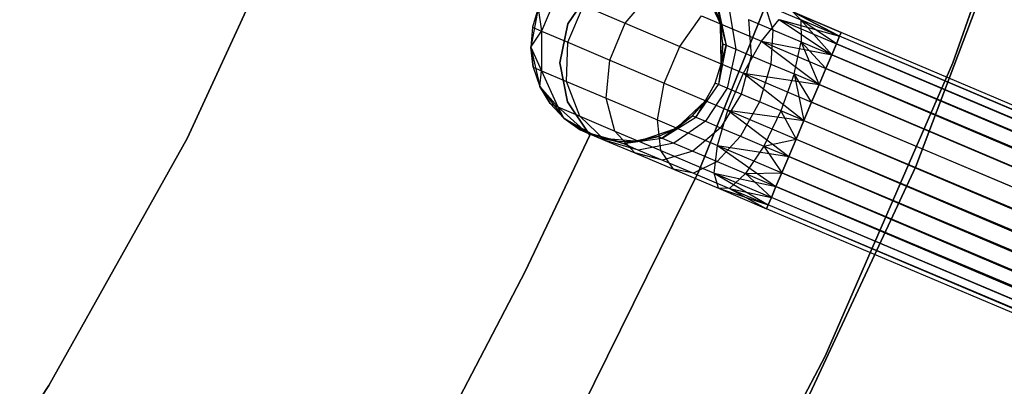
# Model space of a CAD drawing. Extents: x -189 to 189, y -189 to 189.
# Tile 394 of 591: x 31.69 to 41.93, y -19.61 to -15.8. Entities that reach past the tile are written whole.
import ezdxf

# ---------------------------------------------------------------- set-up
doc = ezdxf.new("R2010")
doc.units = 0
doc.header["$LTSCALE"] = 25.4
doc.layers.get('0').update_dxf_attribs({"linetype": 'CONTINUOUS'})

# ---------------------------------------------------------------- blocks, each defined once
blk = doc.blocks.new('CAMELEON-KENAI-C-12244_STL')
at = {"color": 0}
for p, q in [((41.393, -16.246, -1), (42.491, -13.108, -1)), ((42.491, -13.108, -8.5), (41.393, -16.246, -8.5)), ((41.393, -16.246, -1), (42.491, -13.108, -1)), ((42.491, -13.108, -8.5), (41.393, -16.246, -8.5)), ((41.007, -17.324, -1), (42.187, -14.213, -1)), ((42.187, -14.213), (41.007, -17.324)), ((41.007, -17.324, -1), (42.187, -14.213, -1)), ((42.187, -14.213), (41.007, -17.324)), ((33.428, -17.031, -4), (34.661, -14.357, -4)), ((34.661, -14.357, -2), (33.428, -17.031, -2)), ((34.661, -14.357, -2), (33.428, -17.031, -2)), ((33.428, -17.031, -4), (34.661, -14.357, -4)), ((39.967, -14.355, -1), (38.751, -17.371, -1)), ((38.751, -17.371, -8.5), (39.967, -14.355, -8.5)), ((38.751, -17.371, -8.5), (39.967, -14.355, -8.5)), ((39.967, -14.355, -1), (38.751, -17.371, -1)), ((38.974, -15.841, -2), (38.798, -15.464, -2)), ((38.974, -15.841, -2), (38.798, -15.464, -2)), ((37.274, -15.534, -8.271), (37.112, -15.917, -8.271)), ((37.274, -15.534, -8.271), (37.112, -15.917, -8.271)), ((37.621, -15.499, -2), (37.388, -15.841, -2)), ((37.388, -15.841, -4), (37.621, -15.499, -4)), ((37.388, -15.841, -4), (37.621, -15.499, -4)), ((37.621, -15.499, -2), (37.388, -15.841, -2)), ((37.984, -15.834, -9.606), (38.242, -15.531, -9.486)), ((37.984, -15.834, -9.606), (38.242, -15.531, -9.486)), ((37.386, -16.033, -8.989), (37.548, -15.65, -8.989)), ((37.386, -16.033, -8.989), (37.548, -15.65, -8.989)), ((37.548, -15.65, -8.989), (37.984, -15.834, -9.606)), ((37.548, -15.65, -8.989), (37.984, -15.834, -9.606)), ((38.974, -15.841, -7.5), (38.906, -15.643, -7.5)), ((38.906, -15.643, -7.5), (38.974, -15.841, -2)), ((38.906, -15.643, -7.5), (38.974, -15.841, -2)), ((38.974, -15.841, -7.5), (38.906, -15.643, -7.5)), ((38.948, -15.661, -7.844), (39.034, -16.063, -7.781)), ((38.974, -15.841, -7.5), (38.948, -15.661, -7.844)), ((38.974, -15.841, -7.5), (38.948, -15.661, -7.844)), ((38.948, -15.661, -7.844), (39.034, -16.063, -7.781)), ((39.434, -15.641, -8.964), (39.81, -15.8, -9.133)), ((39.434, -15.641, -8.964), (39.81, -15.8, -9.133)), ((39.434, -15.641, -8.964), (39.519, -15.903, -8.653)), ((39.434, -15.641, -8.964), (39.519, -15.903, -8.653)), ((37.079, -15.677, -2), (37.001, -16.085, -2)), ((37.079, -15.677, -2), (37.001, -16.085, -2)), ((37.079, -15.677, -2), (37.019, -15.877, -7.5)), ((37.079, -15.677, -7.5), (37.019, -15.877, -7.5)), ((37.079, -15.677, -2), (37.019, -15.877, -7.5)), ((37.079, -15.677, -7.5), (37.019, -15.877, -7.5)), ((37.079, -15.677, -7.5), (37.112, -15.917, -8.271)), ((37.079, -15.677, -7.5), (37.112, -15.917, -8.271)), ((38.552, -16.075, -10.079), (38.778, -15.758, -9.933)), ((38.552, -16.075, -10.079), (38.778, -15.758, -9.933)), ((38.778, -15.758, -9.933), (39.402, -16.022, -10.213)), ((38.778, -15.758, -9.933), (39.402, -16.022, -10.213)), ((39.07, -15.713, -8.165), (39.134, -16.105, -8.043)), ((39.07, -15.713, -8.165), (39.134, -16.105, -8.043)), ((39.728, -15.718, -9.533), (40.213, -15.971, -9.809)), ((39.728, -15.718, -9.533), (40.213, -15.971, -9.809)), ((39.728, -15.718, -9.533), (40.23, -15.931, -9.605)), ((40.213, -15.971, -9.191), (39.728, -15.718, -9.533)), ((39.728, -15.718, -9.533), (39.81, -15.8, -9.133)), ((40.213, -15.971, -9.191), (39.728, -15.718, -9.533)), ((40.23, -15.931, -9.395), (39.728, -15.718, -9.533)), ((40.23, -15.931, -9.395), (39.728, -15.718, -9.533)), ((39.728, -15.718, -9.533), (40.23, -15.931, -9.605)), ((39.728, -15.718, -9.533), (39.81, -15.8, -9.133)), ((37.388, -15.841, -2), (37.304, -16.247, -2)), ((37.304, -16.247, -4), (37.388, -15.841, -4)), ((37.304, -16.247, -4), (37.388, -15.841, -4)), ((37.388, -15.841, -2), (37.304, -16.247, -2)), ((37.388, -15.841, -2), (37.388, -15.841, -4)), ((37.388, -15.841, -2), (37.388, -15.841, -4)), ((37.822, -16.217, -9.606), (37.984, -15.834, -9.606)), ((37.822, -16.217, -9.606), (37.984, -15.834, -9.606)), ((37.984, -15.834, -9.606), (38.552, -16.075, -10.079)), ((37.984, -15.834, -9.606), (38.552, -16.075, -10.079)), ((38.982, -16.257, -2), (38.974, -15.841, -2)), ((39, -16.048, -7.5), (38.974, -15.841, -2)), ((38.982, -16.257, -2), (38.974, -15.841, -2)), ((39, -16.048, -7.5), (38.974, -15.841, -7.5)), ((38.974, -15.841, -7.5), (38.974, -15.841, -2)), ((39, -16.048, -7.5), (38.974, -15.841, -2)), ((38.974, -15.841, -7.5), (38.974, -15.841, -2)), ((38.974, -15.841, -7.5), (39.034, -16.063, -7.781)), ((38.974, -15.841, -7.5), (39.034, -16.063, -7.781)), ((39, -16.048, -7.5), (38.974, -15.841, -7.5)), ((39.265, -15.795, -8.441), (39.519, -15.903, -8.653)), ((39.265, -15.795, -8.441), (39.519, -15.903, -8.653)), ((39.265, -15.795, -8.441), (39.293, -16.173, -8.268)), ((39.265, -15.795, -8.441), (39.293, -16.173, -8.268)), ((39.402, -16.022, -10.213), (39.584, -15.797, -9.915)), ((39.402, -16.022, -10.213), (39.584, -15.797, -9.915)), ((39.584, -15.797, -9.915), (40.132, -16.162, -10.169)), ((39.584, -15.797, -9.915), (40.132, -16.162, -10.169)), ((39.584, -15.797, -9.915), (40.18, -16.049, -10)), ((39.584, -15.797, -9.915), (40.18, -16.049, -10)), ((39.584, -15.797, -9.915), (40.213, -15.971, -9.809)), ((39.584, -15.797, -9.915), (40.213, -15.971, -9.809)), ((39.81, -15.8, -9.133), (39.815, -16.028, -8.786)), ((40.132, -16.162, -8.831), (39.81, -15.8, -9.133)), ((40.18, -16.049, -9), (39.81, -15.8, -9.133)), ((40.132, -16.162, -8.831), (39.81, -15.8, -9.133)), ((40.18, -16.049, -9), (39.81, -15.8, -9.133)), ((40.213, -15.971, -9.191), (39.81, -15.8, -9.133)), ((40.213, -15.971, -9.191), (39.81, -15.8, -9.133)), ((39.81, -15.8, -9.133), (39.815, -16.028, -8.786)), ((37.019, -15.877, -7.5), (37.001, -16.085, -2)), ((37.019, -15.877, -7.5), (37.001, -16.085, -7.5)), ((37.019, -15.877, -7.5), (37.001, -16.085, -2)), ((37.019, -15.877, -7.5), (37.001, -16.085, -7.5)), ((37.001, -16.085, -7.5), (37.112, -15.917, -8.271)), ((37.001, -16.085, -7.5), (37.112, -15.917, -8.271)), ((37.019, -15.877, -7.5), (37.112, -15.917, -8.271)), ((37.019, -15.877, -7.5), (37.112, -15.917, -8.271)), ((37.112, -15.917, -8.271), (37.114, -16.33, -8.227)), ((37.112, -15.917, -8.271), (37.114, -16.33, -8.227)), ((37.112, -15.917, -8.271), (37.386, -16.033, -8.989)), ((37.112, -15.917, -8.271), (37.386, -16.033, -8.989)), ((39.519, -15.903, -8.653), (39.5, -16.26, -8.441)), ((39.519, -15.903, -8.653), (39.5, -16.26, -8.441)), ((39.519, -15.903, -8.653), (39.815, -16.028, -8.786)), ((39.519, -15.903, -8.653), (39.815, -16.028, -8.786)), ((40.213, -15.971, -9.809), (40.18, -16.049, -10)), ((40.18, -16.049, -9), (40.213, -15.971, -9.191)), ((40.18, -16.049, -9), (40.213, -15.971, -9.191)), ((40.213, -15.971, -9.809), (40.18, -16.049, -10)), ((40.23, -15.931, -9.605), (40.213, -15.971, -9.809)), ((40.213, -15.971, -9.191), (40.23, -15.931, -9.395)), ((40.213, -15.971, -9.191), (40.23, -15.931, -9.395)), ((40.23, -15.931, -9.605), (40.213, -15.971, -9.809)), ((155.515, -64.866, -9), (40.213, -15.971, -9.191)), ((155.515, -64.866, -9), (40.213, -15.971, -9.191)), ((155.566, -64.748, -9.395), (40.213, -15.971, -9.809)), ((155.566, -64.748, -9.395), (40.213, -15.971, -9.809)), ((155.549, -64.788, -9.809), (40.213, -15.971, -9.809)), ((155.549, -64.788, -9.809), (40.213, -15.971, -9.809)), ((155.566, -64.748, -9.395), (40.23, -15.931, -9.395)), ((155.566, -64.748, -9.395), (40.23, -15.931, -9.605)), ((155.515, -64.866, -9), (40.23, -15.931, -9.395)), ((155.515, -64.866, -9), (40.23, -15.931, -9.395)), ((155.566, -64.748, -9.395), (40.23, -15.931, -9.395)), ((155.566, -64.748, -9.395), (40.23, -15.931, -9.605)), ((37.373, -16.44, -8.905), (37.386, -16.033, -8.989)), ((37.373, -16.44, -8.905), (37.386, -16.033, -8.989)), ((37.386, -16.033, -8.989), (37.822, -16.217, -9.606)), ((37.386, -16.033, -8.989), (37.822, -16.217, -9.606)), ((38.39, -16.458, -10.079), (38.552, -16.075, -10.079)), ((38.39, -16.458, -10.079), (38.552, -16.075, -10.079)), ((38.552, -16.075, -10.079), (39.213, -16.355, -10.377)), ((38.552, -16.075, -10.079), (39.213, -16.355, -10.377)), ((39.034, -16.063, -7.781), (38.953, -16.47, -7.759)), ((39.034, -16.063, -7.781), (38.953, -16.47, -7.759)), ((38.982, -16.257, -7.5), (39, -16.048, -7.5)), ((39, -16.048, -7.5), (38.982, -16.257, -2)), ((39, -16.048, -7.5), (38.982, -16.257, -2)), ((38.982, -16.257, -7.5), (39, -16.048, -7.5)), ((38.982, -16.257, -7.5), (39.034, -16.063, -7.781)), ((38.982, -16.257, -7.5), (39.034, -16.063, -7.781)), ((39, -16.048, -7.5), (39.034, -16.063, -7.781)), ((39, -16.048, -7.5), (39.034, -16.063, -7.781)), ((39.034, -16.063, -7.781), (39.134, -16.105, -8.043)), ((39.034, -16.063, -7.781), (39.134, -16.105, -8.043)), ((39.213, -16.355, -10.377), (39.402, -16.022, -10.213)), ((39.213, -16.355, -10.377), (39.402, -16.022, -10.213)), ((39.402, -16.022, -10.213), (40.001, -16.472, -10.414)), ((39.402, -16.022, -10.213), (40.001, -16.472, -10.414)), ((39.402, -16.022, -10.213), (40.071, -16.305, -10.309)), ((39.402, -16.022, -10.213), (40.071, -16.305, -10.309)), ((39.402, -16.022, -10.213), (40.132, -16.162, -10.169)), ((39.402, -16.022, -10.213), (40.132, -16.162, -10.169)), ((39.742, -16.362, -8.549), (39.815, -16.028, -8.786)), ((39.742, -16.362, -8.549), (39.815, -16.028, -8.786)), ((39.815, -16.028, -8.786), (40.132, -16.162, -8.831)), ((40.001, -16.472, -8.586), (39.815, -16.028, -8.786)), ((40.001, -16.472, -8.586), (39.815, -16.028, -8.786)), ((40.071, -16.305, -8.691), (39.815, -16.028, -8.786)), ((40.071, -16.305, -8.691), (39.815, -16.028, -8.786)), ((39.815, -16.028, -8.786), (40.132, -16.162, -8.831)), ((40.18, -16.049, -10), (40.132, -16.162, -10.169)), ((40.132, -16.162, -8.831), (40.18, -16.049, -9)), ((40.132, -16.162, -8.831), (40.18, -16.049, -9)), ((40.18, -16.049, -10), (40.132, -16.162, -10.169)), ((40.18, -16.049, -9), (155.515, -64.866, -9)), ((40.18, -16.049, -9), (155.515, -64.866, -9)), ((155.549, -64.788, -9.809), (40.18, -16.049, -10)), ((155.549, -64.788, -9.809), (40.18, -16.049, -10)), ((37.001, -16.085, -2), (37.094, -16.491, -2)), ((37.001, -16.085, -7.5), (37.001, -16.085, -2)), ((37.001, -16.085, -7.5), (37.001, -16.085, -2)), ((37.001, -16.085, -7.5), (37.026, -16.293, -7.5)), ((37.026, -16.293, -7.5), (37.001, -16.085, -2)), ((37.026, -16.293, -7.5), (37.001, -16.085, -2)), ((37.001, -16.085, -2), (37.094, -16.491, -2)), ((37.001, -16.085, -7.5), (37.026, -16.293, -7.5)), ((37.001, -16.085, -7.5), (37.114, -16.33, -8.227)), ((37.001, -16.085, -7.5), (37.114, -16.33, -8.227)), ((39.134, -16.105, -8.043), (39.045, -16.509, -8)), ((39.134, -16.105, -8.043), (39.045, -16.509, -8)), ((39.134, -16.105, -8.043), (39.293, -16.173, -8.268)), ((39.134, -16.105, -8.043), (39.293, -16.173, -8.268)), ((39.293, -16.173, -8.268), (39.191, -16.571, -8.207)), ((39.293, -16.173, -8.268), (39.191, -16.571, -8.207)), ((39.293, -16.173, -8.268), (39.5, -16.26, -8.441)), ((39.293, -16.173, -8.268), (39.5, -16.26, -8.441)), ((40.132, -16.162, -10.169), (40.071, -16.305, -10.309)), ((40.071, -16.305, -8.691), (40.132, -16.162, -8.831)), ((40.071, -16.305, -8.691), (40.132, -16.162, -8.831)), ((40.132, -16.162, -10.169), (40.071, -16.305, -10.309)), ((40.132, -16.162, -8.831), (155.515, -64.866, -9)), ((40.132, -16.162, -8.831), (155.515, -64.866, -9)), ((40.132, -16.162, -8.831), (155.407, -65.123, -8.691)), ((40.132, -16.162, -8.831), (155.407, -65.123, -8.691)), ((155.549, -64.788, -9.809), (40.132, -16.162, -10.169)), ((155.549, -64.788, -9.809), (40.132, -16.162, -10.169)), ((155.468, -64.98, -10.169), (40.132, -16.162, -10.169)), ((155.468, -64.98, -10.169), (40.132, -16.162, -10.169)), ((37.304, -16.247, -2), (37.304, -16.247, -4)), ((37.304, -16.247, -2), (37.304, -16.247, -4)), ((37.304, -16.247, -2), (37.385, -16.653, -2)), ((37.385, -16.653, -4), (37.304, -16.247, -4)), ((37.385, -16.653, -4), (37.304, -16.247, -4)), ((37.304, -16.247, -2), (37.385, -16.653, -2)), ((37.784, -16.614, -9.486), (37.822, -16.217, -9.606)), ((37.784, -16.614, -9.486), (37.822, -16.217, -9.606)), ((37.822, -16.217, -9.606), (38.39, -16.458, -10.079)), ((37.822, -16.217, -9.606), (38.39, -16.458, -10.079)), ((38.921, -16.457, -2), (38.982, -16.257, -2)), ((38.921, -16.457, -7.5), (38.982, -16.257, -7.5)), ((38.921, -16.457, -2), (38.982, -16.257, -2)), ((38.921, -16.457, -7.5), (38.982, -16.257, -7.5)), ((38.982, -16.257, -7.5), (38.953, -16.47, -7.759)), ((38.982, -16.257, -7.5), (38.953, -16.47, -7.759)), ((38.982, -16.257, -7.5), (38.982, -16.257, -2)), ((38.982, -16.257, -7.5), (38.982, -16.257, -2)), ((39.5, -16.26, -8.441), (39.382, -16.652, -8.366)), ((39.5, -16.26, -8.441), (39.382, -16.652, -8.366)), ((39.5, -16.26, -8.441), (39.742, -16.362, -8.549)), ((39.5, -16.26, -8.441), (39.742, -16.362, -8.549)), ((40.064, -19.292, -1), (41.393, -16.246, -1)), ((41.393, -16.246, -8.5), (40.064, -19.292, -8.5)), ((40.064, -19.292, -1), (41.393, -16.246, -1)), ((41.393, -16.246, -8.5), (40.064, -19.292, -8.5)), ((41.393, -16.246, -1), (41.393, -16.246, -8.5)), ((41.393, -16.246, -1), (41.393, -16.246, -8.5)), ((37.026, -16.293, -7.5), (37.094, -16.491, -2)), ((37.026, -16.293, -7.5), (37.094, -16.491, -7.5)), ((37.026, -16.293, -7.5), (37.094, -16.491, -2)), ((37.026, -16.293, -7.5), (37.094, -16.491, -7.5)), ((37.026, -16.293, -7.5), (37.114, -16.33, -8.227)), ((37.026, -16.293, -7.5), (37.114, -16.33, -8.227)), ((37.094, -16.491, -7.5), (37.114, -16.33, -8.227)), ((37.094, -16.491, -7.5), (37.114, -16.33, -8.227)), ((37.114, -16.33, -8.227), (37.281, -16.703, -8.147)), ((37.114, -16.33, -8.227), (37.281, -16.703, -8.147)), ((37.114, -16.33, -8.227), (37.373, -16.44, -8.905)), ((37.114, -16.33, -8.227), (37.373, -16.44, -8.905)), ((39.051, -16.738, -10.377), (39.213, -16.355, -10.377)), ((39.051, -16.738, -10.377), (39.213, -16.355, -10.377)), ((39.213, -16.355, -10.377), (39.842, -16.847, -10.5)), ((39.213, -16.355, -10.377), (39.842, -16.847, -10.5)), ((39.213, -16.355, -10.377), (39.923, -16.655, -10.478)), ((39.213, -16.355, -10.377), (39.923, -16.655, -10.478)), ((39.213, -16.355, -10.377), (40.001, -16.472, -10.414)), ((39.213, -16.355, -10.377), (40.001, -16.472, -10.414)), ((39.742, -16.362, -8.549), (39.604, -16.746, -8.466)), ((39.742, -16.362, -8.549), (39.604, -16.746, -8.466)), ((39.923, -16.655, -8.522), (39.742, -16.362, -8.549)), ((39.742, -16.362, -8.549), (39.842, -16.847, -8.5)), ((39.923, -16.655, -8.522), (39.742, -16.362, -8.549)), ((40.001, -16.472, -8.586), (39.742, -16.362, -8.549)), ((40.001, -16.472, -8.586), (39.742, -16.362, -8.549)), ((39.742, -16.362, -8.549), (39.842, -16.847, -8.5)), ((40.071, -16.305, -10.309), (40.001, -16.472, -10.414)), ((40.001, -16.472, -8.586), (40.071, -16.305, -8.691)), ((40.001, -16.472, -8.586), (40.071, -16.305, -8.691)), ((40.071, -16.305, -10.309), (40.001, -16.472, -10.414)), ((40.071, -16.305, -8.691), (155.407, -65.123, -8.691)), ((40.071, -16.305, -8.691), (155.407, -65.123, -8.691)), ((40.071, -16.305, -8.691), (155.259, -65.472, -8.522)), ((40.071, -16.305, -8.691), (155.259, -65.472, -8.522)), ((155.468, -64.98, -10.169), (40.071, -16.305, -10.309)), ((155.468, -64.98, -10.169), (40.071, -16.305, -10.309)), ((155.336, -65.289, -10.414), (40.071, -16.305, -10.309)), ((155.336, -65.289, -10.414), (40.071, -16.305, -10.309)), ((37.511, -16.8, -8.75), (37.373, -16.44, -8.905)), ((37.373, -16.44, -8.905), (37.784, -16.614, -9.486)), ((37.373, -16.44, -8.905), (37.784, -16.614, -9.486)), ((37.511, -16.8, -8.75), (37.373, -16.44, -8.905)), ((38.32, -16.84, -9.933), (38.39, -16.458, -10.079)), ((38.32, -16.84, -9.933), (38.39, -16.458, -10.079)), ((38.39, -16.458, -10.079), (39.051, -16.738, -10.377)), ((38.39, -16.458, -10.079), (39.051, -16.738, -10.377)), ((38.921, -16.457, -7.5), (38.717, -16.812, -7.781)), ((38.921, -16.457, -7.5), (38.717, -16.812, -7.781)), ((38.717, -16.812, -7.781), (38.953, -16.47, -7.759)), ((38.717, -16.812, -7.781), (38.953, -16.47, -7.759)), ((38.82, -16.64, -2), (38.921, -16.457, -2)), ((38.82, -16.64, -7.5), (38.921, -16.457, -7.5)), ((38.82, -16.64, -2), (38.921, -16.457, -2)), ((38.82, -16.64, -7.5), (38.921, -16.457, -7.5)), ((38.921, -16.457, -7.5), (38.921, -16.457, -2)), ((38.921, -16.457, -7.5), (38.921, -16.457, -2)), ((38.953, -16.47, -7.759), (38.921, -16.457, -7.5)), ((38.953, -16.47, -7.759), (38.921, -16.457, -7.5)), ((39.045, -16.509, -8), (38.953, -16.47, -7.759)), ((39.045, -16.509, -8), (38.953, -16.47, -7.759)), ((40.001, -16.472, -10.414), (39.923, -16.655, -10.478)), ((39.923, -16.655, -8.522), (40.001, -16.472, -8.586)), ((39.923, -16.655, -8.522), (40.001, -16.472, -8.586)), ((40.001, -16.472, -10.414), (39.923, -16.655, -10.478)), ((40.001, -16.472, -8.586), (155.259, -65.472, -8.522)), ((40.001, -16.472, -8.586), (155.259, -65.472, -8.522)), ((155.336, -65.289, -10.414), (40.001, -16.472, -10.414)), ((155.336, -65.289, -10.414), (40.001, -16.472, -10.414)), ((37.094, -16.491, -2), (37.345, -16.822, -2)), ((37.094, -16.491, -7.5), (37.094, -16.491, -2)), ((37.094, -16.491, -7.5), (37.094, -16.491, -2)), ((37.094, -16.491, -7.5), (37.202, -16.67, -7.5)), ((37.202, -16.67, -7.5), (37.094, -16.491, -2)), ((37.202, -16.67, -7.5), (37.094, -16.491, -2)), ((37.094, -16.491, -2), (37.345, -16.822, -2)), ((37.094, -16.491, -7.5), (37.202, -16.67, -7.5)), ((37.094, -16.491, -7.5), (37.281, -16.703, -8.147)), ((37.094, -16.491, -7.5), (37.281, -16.703, -8.147)), ((39.045, -16.509, -8), (38.817, -16.854, -8.043)), ((39.045, -16.509, -8), (38.817, -16.854, -8.043)), ((39.191, -16.571, -8.207), (38.976, -16.922, -8.268)), ((39.191, -16.571, -8.207), (38.976, -16.922, -8.268)), ((39.191, -16.571, -8.207), (39.045, -16.509, -8)), ((39.191, -16.571, -8.207), (39.045, -16.509, -8)), ((39.382, -16.652, -8.366), (39.191, -16.571, -8.207)), ((39.382, -16.652, -8.366), (39.191, -16.571, -8.207)), ((37.202, -16.67, -7.5), (37.345, -16.822, -2)), ((37.202, -16.67, -7.5), (37.345, -16.822, -7.5)), ((37.202, -16.67, -7.5), (37.345, -16.822, -2)), ((37.202, -16.67, -7.5), (37.345, -16.822, -7.5)), ((37.202, -16.67, -7.5), (37.281, -16.703, -8.147)), ((37.202, -16.67, -7.5), (37.281, -16.703, -8.147)), ((37.385, -16.653, -2), (37.385, -16.653, -4)), ((37.385, -16.653, -2), (37.385, -16.653, -4)), ((37.385, -16.653, -2), (37.616, -16.997, -2)), ((37.616, -16.997, -4), (37.385, -16.653, -4)), ((37.616, -16.997, -4), (37.385, -16.653, -4)), ((37.385, -16.653, -2), (37.616, -16.997, -2)), ((37.877, -16.955, -9.268), (37.784, -16.614, -9.486)), ((37.784, -16.614, -9.486), (38.32, -16.84, -9.933)), ((37.784, -16.614, -9.486), (38.32, -16.84, -9.933)), ((37.877, -16.955, -9.268), (37.784, -16.614, -9.486)), ((38.516, -16.924, -2), (38.82, -16.64, -2)), ((38.516, -16.924, -2), (38.82, -16.64, -2)), ((38.683, -16.798, -7.5), (38.82, -16.64, -2)), ((38.683, -16.798, -7.5), (38.82, -16.64, -2)), ((38.683, -16.798, -7.5), (38.82, -16.64, -7.5)), ((38.683, -16.798, -7.5), (38.82, -16.64, -7.5)), ((38.82, -16.64, -7.5), (38.717, -16.812, -7.781)), ((38.82, -16.64, -7.5), (38.717, -16.812, -7.781)), ((38.82, -16.64, -7.5), (38.82, -16.64, -2)), ((38.82, -16.64, -7.5), (38.82, -16.64, -2)), ((39.382, -16.652, -8.366), (39.183, -17.009, -8.441)), ((39.382, -16.652, -8.366), (39.183, -17.009, -8.441)), ((39.604, -16.746, -8.466), (39.382, -16.652, -8.366)), ((39.604, -16.746, -8.466), (39.382, -16.652, -8.366)), ((39.923, -16.655, -10.478), (39.842, -16.847, -10.5)), ((39.842, -16.847, -8.5), (39.923, -16.655, -8.522)), ((39.842, -16.847, -8.5), (39.923, -16.655, -8.522)), ((39.923, -16.655, -10.478), (39.842, -16.847, -10.5)), ((155.259, -65.472, -8.522), (39.923, -16.655, -8.522)), ((155.259, -65.472, -8.522), (39.923, -16.655, -8.522)), ((39.923, -16.655, -10.478), (155.336, -65.289, -10.414)), ((39.923, -16.655, -10.478), (155.336, -65.289, -10.414)), ((37.345, -16.822, -7.5), (37.281, -16.703, -8.147)), ((37.281, -16.703, -8.147), (37.582, -16.97, -8.045)), ((37.345, -16.822, -7.5), (37.281, -16.703, -8.147)), ((37.281, -16.703, -8.147), (37.582, -16.97, -8.045)), ((37.281, -16.703, -8.147), (37.511, -16.8, -8.75)), ((37.281, -16.703, -8.147), (37.511, -16.8, -8.75)), ((38.944, -17.104, -10.213), (39.051, -16.738, -10.377)), ((38.944, -17.104, -10.213), (39.051, -16.738, -10.377)), ((39.051, -16.738, -10.377), (39.684, -17.221, -10.414)), ((39.051, -16.738, -10.377), (39.684, -17.221, -10.414)), ((39.051, -16.738, -10.377), (39.761, -17.038, -10.478)), ((39.051, -16.738, -10.377), (39.761, -17.038, -10.478)), ((39.051, -16.738, -10.377), (39.842, -16.847, -10.5)), ((39.051, -16.738, -10.377), (39.842, -16.847, -10.5)), ((39.604, -16.746, -8.466), (39.425, -17.112, -8.549)), ((39.604, -16.746, -8.466), (39.425, -17.112, -8.549)), ((39.842, -16.847, -8.5), (39.604, -16.746, -8.466)), ((39.604, -16.746, -8.466), (39.761, -17.038, -8.522)), ((39.604, -16.746, -8.466), (39.761, -17.038, -8.522)), ((39.842, -16.847, -8.5), (39.604, -16.746, -8.466)), ((37.345, -16.822, -2), (37.709, -17.024, -2)), ((37.345, -16.822, -7.5), (37.345, -16.822, -2)), ((37.345, -16.822, -7.5), (37.345, -16.822, -2)), ((37.345, -16.822, -7.5), (37.516, -16.942, -7.5)), ((37.516, -16.942, -7.5), (37.345, -16.822, -2)), ((37.516, -16.942, -7.5), (37.345, -16.822, -2)), ((37.345, -16.822, -2), (37.709, -17.024, -2)), ((37.345, -16.822, -7.5), (37.516, -16.942, -7.5)), ((37.345, -16.822, -7.5), (37.582, -16.97, -8.045)), ((37.345, -16.822, -7.5), (37.582, -16.97, -8.045)), ((37.776, -17.052, -8.552), (37.511, -16.8, -8.75)), ((37.511, -16.8, -8.75), (37.877, -16.955, -9.268)), ((37.511, -16.8, -8.75), (37.877, -16.955, -9.268)), ((37.776, -17.052, -8.552), (37.511, -16.8, -8.75)), ((38.353, -17.157, -9.665), (38.32, -16.84, -9.933)), ((38.32, -16.84, -9.933), (38.944, -17.104, -10.213)), ((38.32, -16.84, -9.933), (38.944, -17.104, -10.213)), ((38.353, -17.157, -9.665), (38.32, -16.84, -9.933)), ((38.683, -16.798, -7.5), (38.369, -17.03, -7.844)), ((38.683, -16.798, -7.5), (38.369, -17.03, -7.844)), ((38.369, -17.03, -7.844), (38.717, -16.812, -7.781)), ((38.369, -17.03, -7.844), (38.717, -16.812, -7.781)), ((38.817, -16.854, -8.043), (38.491, -17.082, -8.165)), ((38.817, -16.854, -8.043), (38.491, -17.082, -8.165)), ((38.516, -16.924, -7.5), (38.683, -16.798, -7.5)), ((38.683, -16.798, -7.5), (38.516, -16.924, -2)), ((38.683, -16.798, -7.5), (38.516, -16.924, -2)), ((38.516, -16.924, -7.5), (38.683, -16.798, -7.5)), ((38.683, -16.798, -7.5), (38.717, -16.812, -7.781)), ((38.683, -16.798, -7.5), (38.717, -16.812, -7.781)), ((38.717, -16.812, -7.781), (38.817, -16.854, -8.043)), ((38.717, -16.812, -7.781), (38.817, -16.854, -8.043)), ((38.817, -16.854, -8.043), (38.976, -16.922, -8.268)), ((38.817, -16.854, -8.043), (38.976, -16.922, -8.268)), ((39.761, -17.038, -8.522), (39.842, -16.847, -8.5)), ((39.842, -16.847, -10.5), (39.761, -17.038, -10.478)), ((39.761, -17.038, -8.522), (39.842, -16.847, -8.5)), ((39.842, -16.847, -10.5), (39.761, -17.038, -10.478)), ((39.842, -16.847, -8.5), (155.178, -65.664, -8.5)), ((39.842, -16.847, -8.5), (155.178, -65.664, -8.5)), ((39.842, -16.847, -10.5), (155.178, -65.664, -10.5)), ((39.842, -16.847, -10.5), (155.178, -65.664, -10.5)), ((39.842, -16.847, -10.5), (155.336, -65.289, -10.414)), ((39.842, -16.847, -10.5), (155.336, -65.289, -10.414)), ((37.616, -16.997, -2), (36.944, -18.413, -2)), ((36.944, -18.413, -4), (37.616, -16.997, -4)), ((36.944, -18.413, -4), (37.616, -16.997, -4)), ((37.616, -16.997, -2), (36.944, -18.413, -2)), ((37.516, -16.942, -7.5), (37.709, -17.024, -2)), ((37.516, -16.942, -7.5), (37.709, -17.024, -2)), ((37.516, -16.942, -7.5), (37.582, -16.97, -8.045)), ((37.516, -16.942, -7.5), (37.582, -16.97, -8.045)), ((37.709, -17.024, -7.5), (37.582, -16.97, -8.045)), ((37.914, -17.063, -7.5), (37.582, -16.97, -8.045)), ((37.582, -16.97, -8.045), (37.967, -17.086, -7.938)), ((37.914, -17.063, -7.5), (37.582, -16.97, -8.045)), ((37.709, -17.024, -7.5), (37.582, -16.97, -8.045)), ((37.582, -16.97, -8.045), (37.967, -17.086, -7.938)), ((37.582, -16.97, -8.045), (37.776, -17.052, -8.552)), ((37.582, -16.97, -8.045), (37.776, -17.052, -8.552)), ((37.616, -16.997, -2), (37.616, -16.997, -4)), ((37.616, -16.997, -2), (37.616, -16.997, -4)), ((38.084, -17.182, -8.988), (37.877, -16.955, -9.268)), ((37.877, -16.955, -9.268), (38.353, -17.157, -9.665)), ((37.877, -16.955, -9.268), (38.353, -17.157, -9.665)), ((38.084, -17.182, -8.988), (37.877, -16.955, -9.268)), ((38.123, -17.059, -2), (38.516, -16.924, -2)), ((38.123, -17.059, -2), (38.516, -16.924, -2)), ((38.327, -17.012, -7.5), (38.516, -16.924, -2)), ((38.327, -17.012, -7.5), (38.516, -16.924, -7.5)), ((38.327, -17.012, -7.5), (38.516, -16.924, -2)), ((38.327, -17.012, -7.5), (38.516, -16.924, -7.5)), ((38.516, -16.924, -7.5), (38.369, -17.03, -7.844)), ((38.516, -16.924, -7.5), (38.369, -17.03, -7.844)), ((38.516, -16.924, -7.5), (38.516, -16.924, -2)), ((38.516, -16.924, -7.5), (38.516, -16.924, -2)), ((38.976, -16.922, -8.268), (38.686, -17.164, -8.441)), ((38.976, -16.922, -8.268), (38.686, -17.164, -8.441)), ((38.976, -16.922, -8.268), (39.183, -17.009, -8.441)), ((38.976, -16.922, -8.268), (39.183, -17.009, -8.441)), ((31.989, -19.6, -4), (33.428, -17.031, -4)), ((33.428, -17.031, -2), (31.989, -19.6, -2)), ((33.428, -17.031, -2), (31.989, -19.6, -2)), ((31.989, -19.6, -4), (33.428, -17.031, -4)), ((33.428, -17.031, -2), (33.428, -17.031, -4)), ((33.428, -17.031, -2), (33.428, -17.031, -4)), ((37.709, -17.024, -2), (38.123, -17.059, -2)), ((37.709, -17.024, -7.5), (37.709, -17.024, -2)), ((37.709, -17.024, -7.5), (37.709, -17.024, -2)), ((37.709, -17.024, -7.5), (37.914, -17.063, -7.5)), ((37.914, -17.063, -7.5), (37.709, -17.024, -2)), ((37.914, -17.063, -7.5), (37.709, -17.024, -2)), ((37.709, -17.024, -2), (38.123, -17.059, -2)), ((37.709, -17.024, -7.5), (37.914, -17.063, -7.5)), ((38.123, -17.152, -8.345), (37.776, -17.052, -8.552)), ((37.776, -17.052, -8.552), (38.084, -17.182, -8.988)), ((37.776, -17.052, -8.552), (38.084, -17.182, -8.988)), ((38.123, -17.152, -8.345), (37.776, -17.052, -8.552)), ((37.914, -17.063, -7.5), (38.123, -17.059, -2)), ((37.914, -17.063, -7.5), (38.123, -17.059, -7.5)), ((37.914, -17.063, -7.5), (38.123, -17.059, -2)), ((37.914, -17.063, -7.5), (38.123, -17.059, -7.5)), ((37.914, -17.063, -7.5), (37.967, -17.086, -7.938)), ((37.914, -17.063, -7.5), (37.967, -17.086, -7.938)), ((38.327, -17.012, -7.5), (37.967, -17.086, -7.938)), ((38.327, -17.012, -7.5), (37.967, -17.086, -7.938)), ((37.967, -17.086, -7.938), (38.369, -17.03, -7.844)), ((37.967, -17.086, -7.938), (38.369, -17.03, -7.844)), ((38.123, -17.059, -7.5), (37.967, -17.086, -7.938)), ((38.123, -17.059, -7.5), (37.967, -17.086, -7.938)), ((37.967, -17.086, -7.938), (38.123, -17.152, -8.345)), ((37.967, -17.086, -7.938), (38.123, -17.152, -8.345)), ((38.123, -17.059, -7.5), (38.327, -17.012, -7.5)), ((38.327, -17.012, -7.5), (38.123, -17.059, -2)), ((38.327, -17.012, -7.5), (38.123, -17.059, -2)), ((38.123, -17.059, -7.5), (38.327, -17.012, -7.5)), ((38.123, -17.059, -7.5), (38.123, -17.059, -2)), ((38.123, -17.059, -7.5), (38.123, -17.059, -2)), ((38.491, -17.082, -8.165), (38.123, -17.152, -8.345)), ((38.491, -17.082, -8.165), (38.123, -17.152, -8.345)), ((38.327, -17.012, -7.5), (38.369, -17.03, -7.844)), ((38.327, -17.012, -7.5), (38.369, -17.03, -7.844)), ((38.369, -17.03, -7.844), (38.491, -17.082, -8.165)), ((38.369, -17.03, -7.844), (38.491, -17.082, -8.165)), ((38.491, -17.082, -8.165), (38.686, -17.164, -8.441)), ((38.491, -17.082, -8.165), (38.686, -17.164, -8.441)), ((39.183, -17.009, -8.441), (38.94, -17.272, -8.653)), ((39.183, -17.009, -8.441), (38.94, -17.272, -8.653)), ((39.183, -17.009, -8.441), (39.425, -17.112, -8.549)), ((39.183, -17.009, -8.441), (39.425, -17.112, -8.549)), ((39.425, -17.112, -8.549), (39.761, -17.038, -8.522)), ((39.425, -17.112, -8.549), (39.761, -17.038, -8.522)), ((39.684, -17.221, -8.586), (39.761, -17.038, -8.522)), ((39.761, -17.038, -10.478), (39.684, -17.221, -10.414)), ((39.684, -17.221, -8.586), (39.761, -17.038, -8.522)), ((39.761, -17.038, -10.478), (39.684, -17.221, -10.414)), ((39.761, -17.038, -8.522), (155.097, -65.855, -8.522)), ((39.761, -17.038, -8.522), (155.097, -65.855, -8.522)), ((39.761, -17.038, -8.522), (154.949, -66.205, -8.691)), ((39.761, -17.038, -8.522), (154.949, -66.205, -8.691)), ((39.761, -17.038, -10.478), (155.178, -65.664, -10.5)), ((39.761, -17.038, -10.478), (155.178, -65.664, -10.5)), ((38.37, -17.256, -8.696), (38.084, -17.182, -8.988)), ((38.084, -17.182, -8.988), (38.485, -17.352, -9.323)), ((38.084, -17.182, -8.988), (38.485, -17.352, -9.323)), ((38.37, -17.256, -8.696), (38.084, -17.182, -8.988)), ((38.123, -17.152, -8.345), (38.37, -17.256, -8.696)), ((38.123, -17.152, -8.345), (38.37, -17.256, -8.696)), ((38.485, -17.352, -9.323), (38.353, -17.157, -9.665)), ((38.353, -17.157, -9.665), (38.909, -17.392, -9.915)), ((38.353, -17.157, -9.665), (38.909, -17.392, -9.915)), ((38.485, -17.352, -9.323), (38.353, -17.157, -9.665)), ((38.686, -17.164, -8.441), (38.37, -17.256, -8.696)), ((38.686, -17.164, -8.441), (38.37, -17.256, -8.696)), ((38.686, -17.164, -8.441), (38.94, -17.272, -8.653)), ((38.686, -17.164, -8.441), (38.94, -17.272, -8.653)), ((38.909, -17.392, -9.915), (38.944, -17.104, -10.213)), ((38.909, -17.392, -9.915), (38.944, -17.104, -10.213)), ((38.944, -17.104, -10.213), (39.552, -17.531, -10.169)), ((38.944, -17.104, -10.213), (39.552, -17.531, -10.169)), ((38.944, -17.104, -10.213), (39.613, -17.388, -10.309)), ((38.944, -17.104, -10.213), (39.613, -17.388, -10.309)), ((38.944, -17.104, -10.213), (39.684, -17.221, -10.414)), ((38.944, -17.104, -10.213), (39.684, -17.221, -10.414)), ((39.425, -17.112, -8.549), (39.235, -17.397, -8.786)), ((39.425, -17.112, -8.549), (39.235, -17.397, -8.786)), ((39.425, -17.112, -8.549), (39.684, -17.221, -8.586)), ((39.425, -17.112, -8.549), (39.684, -17.221, -8.586)), ((39.425, -17.112, -8.549), (39.613, -17.388, -8.691)), ((39.425, -17.112, -8.549), (39.613, -17.388, -8.691)), ((38.37, -17.256, -8.696), (38.693, -17.393, -8.964)), ((38.37, -17.256, -8.696), (38.693, -17.393, -8.964)), ((38.94, -17.272, -8.653), (38.693, -17.393, -8.964)), ((38.94, -17.272, -8.653), (38.693, -17.393, -8.964)), ((38.94, -17.272, -8.653), (39.235, -17.397, -8.786)), ((38.94, -17.272, -8.653), (39.235, -17.397, -8.786)), ((39.613, -17.388, -8.691), (39.684, -17.221, -8.586)), ((39.684, -17.221, -10.414), (39.613, -17.388, -10.309)), ((39.684, -17.221, -10.414), (39.613, -17.388, -10.309)), ((39.613, -17.388, -8.691), (39.684, -17.221, -8.586)), ((155.019, -66.039, -10.414), (39.684, -17.221, -10.414)), ((39.684, -17.221, -10.414), (155.178, -65.664, -10.5)), ((155.019, -66.039, -10.414), (39.684, -17.221, -10.414)), ((39.684, -17.221, -8.586), (154.949, -66.205, -8.691)), ((39.684, -17.221, -8.586), (154.949, -66.205, -8.691)), ((39.684, -17.221, -10.414), (155.178, -65.664, -10.5)), ((38.751, -17.371, -1), (37.308, -20.285, -1)), ((37.308, -20.285, -8.5), (38.751, -17.371, -8.5)), ((37.308, -20.285, -8.5), (38.751, -17.371, -8.5)), ((38.751, -17.371, -1), (37.308, -20.285, -1)), ((38.693, -17.393, -8.964), (38.485, -17.352, -9.323)), ((38.485, -17.352, -9.323), (38.953, -17.55, -9.533)), ((38.485, -17.352, -9.323), (38.953, -17.55, -9.533)), ((38.693, -17.393, -8.964), (38.485, -17.352, -9.323)), ((38.693, -17.393, -8.964), (39.068, -17.552, -9.133)), ((38.693, -17.393, -8.964), (39.068, -17.552, -9.133)), ((38.751, -17.371, -8.5), (38.751, -17.371, -1)), ((38.751, -17.371, -8.5), (38.751, -17.371, -1)), ((38.953, -17.55, -9.533), (38.909, -17.392, -9.915)), ((38.909, -17.392, -9.915), (39.471, -17.722, -9.809)), ((38.909, -17.392, -9.915), (39.471, -17.722, -9.809)), ((38.909, -17.392, -9.915), (39.505, -17.644, -10)), ((38.909, -17.392, -9.915), (39.505, -17.644, -10)), ((38.909, -17.392, -9.915), (39.552, -17.531, -10.169)), ((38.909, -17.392, -9.915), (39.552, -17.531, -10.169)), ((38.953, -17.55, -9.533), (38.909, -17.392, -9.915)), ((39.235, -17.397, -8.786), (39.068, -17.552, -9.133)), ((39.235, -17.397, -8.786), (39.068, -17.552, -9.133)), ((39.235, -17.397, -8.786), (39.613, -17.388, -8.691)), ((39.235, -17.397, -8.786), (39.613, -17.388, -8.691)), ((39.235, -17.397, -8.786), (39.552, -17.531, -8.831)), ((39.235, -17.397, -8.786), (39.552, -17.531, -8.831)), ((39.235, -17.397, -8.786), (39.505, -17.644, -9)), ((39.235, -17.397, -8.786), (39.505, -17.644, -9)), ((39.552, -17.531, -8.831), (39.613, -17.388, -8.691)), ((39.613, -17.388, -10.309), (39.552, -17.531, -10.169)), ((39.613, -17.388, -10.309), (39.552, -17.531, -10.169)), ((39.552, -17.531, -8.831), (39.613, -17.388, -8.691)), ((39.598, -20.339, -1), (41.007, -17.324, -1)), ((41.007, -17.324), (39.598, -20.339)), ((39.598, -20.339, -1), (41.007, -17.324, -1)), ((41.007, -17.324), (39.598, -20.339)), ((155.019, -66.039, -10.414), (39.613, -17.388, -10.309)), ((155.019, -66.039, -10.414), (39.613, -17.388, -10.309)), ((154.949, -66.205, -8.691), (39.613, -17.388, -8.691)), ((39.613, -17.388, -8.691), (154.84, -66.461, -9)), ((39.613, -17.388, -8.691), (154.84, -66.461, -9)), ((154.949, -66.205, -8.691), (39.613, -17.388, -8.691)), ((41.007, -17.324, -1), (41.007, -17.324)), ((41.007, -17.324, -1), (41.007, -17.324)), ((39.068, -17.552, -9.133), (38.953, -17.55, -9.533)), ((38.953, -17.55, -9.533), (39.454, -17.762, -9.395)), ((38.953, -17.55, -9.533), (39.454, -17.762, -9.605)), ((38.953, -17.55, -9.533), (39.454, -17.762, -9.395)), ((38.953, -17.55, -9.533), (39.454, -17.762, -9.605)), ((38.953, -17.55, -9.533), (39.471, -17.722, -9.809)), ((38.953, -17.55, -9.533), (39.471, -17.722, -9.809)), ((39.068, -17.552, -9.133), (38.953, -17.55, -9.533)), ((39.068, -17.552, -9.133), (39.505, -17.644, -9)), ((39.068, -17.552, -9.133), (39.505, -17.644, -9)), ((39.068, -17.552, -9.133), (39.471, -17.722, -9.191)), ((39.068, -17.552, -9.133), (39.471, -17.722, -9.191)), ((39.068, -17.552, -9.133), (39.454, -17.762, -9.395)), ((39.068, -17.552, -9.133), (39.454, -17.762, -9.395)), ((39.505, -17.644, -9), (39.552, -17.531, -8.831)), ((39.552, -17.531, -10.169), (39.505, -17.644, -10)), ((39.552, -17.531, -10.169), (39.505, -17.644, -10)), ((39.505, -17.644, -9), (39.552, -17.531, -8.831)), ((155.019, -66.039, -10.414), (39.552, -17.531, -10.169)), ((155.019, -66.039, -10.414), (39.552, -17.531, -10.169)), ((154.888, -66.348, -10.169), (39.552, -17.531, -10.169)), ((154.888, -66.348, -10.169), (39.552, -17.531, -10.169)), ((39.552, -17.531, -8.831), (154.84, -66.461, -9)), ((39.552, -17.531, -8.831), (154.84, -66.461, -9)), ((39.471, -17.722, -9.191), (39.505, -17.644, -9)), ((39.505, -17.644, -10), (39.471, -17.722, -9.809)), ((39.505, -17.644, -10), (39.471, -17.722, -9.809)), ((39.471, -17.722, -9.191), (39.505, -17.644, -9)), ((154.888, -66.348, -10.169), (39.505, -17.644, -10)), ((154.888, -66.348, -10.169), (39.505, -17.644, -10)), ((154.84, -66.461, -9), (39.505, -17.644, -9)), ((154.84, -66.461, -9), (39.505, -17.644, -9)), ((39.454, -17.762, -9.395), (39.471, -17.722, -9.191)), ((39.471, -17.722, -9.809), (39.454, -17.762, -9.605)), ((39.471, -17.722, -9.809), (39.454, -17.762, -9.605)), ((39.454, -17.762, -9.395), (39.471, -17.722, -9.191)), ((154.807, -66.54, -9.809), (39.454, -17.762, -9.605)), ((154.807, -66.54, -9.809), (39.454, -17.762, -9.395)), ((154.807, -66.54, -9.809), (39.454, -17.762, -9.605)), ((154.807, -66.54, -9.809), (39.454, -17.762, -9.395)), ((154.79, -66.58, -9.395), (39.454, -17.762, -9.395)), ((154.79, -66.58, -9.395), (39.454, -17.762, -9.395)), ((154.888, -66.348, -10.169), (39.471, -17.722, -9.809)), ((154.888, -66.348, -10.169), (39.471, -17.722, -9.809)), ((154.807, -66.54, -9.809), (39.471, -17.722, -9.809)), ((154.807, -66.54, -9.809), (39.471, -17.722, -9.809)), ((154.79, -66.58, -9.395), (39.471, -17.722, -9.191)), ((154.79, -66.58, -9.395), (39.471, -17.722, -9.191)), ((154.84, -66.461, -9), (39.471, -17.722, -9.191)), ((154.84, -66.461, -9), (39.471, -17.722, -9.191)), ((36.944, -18.413, -2), (36.218, -19.802, -2)), ((36.218, -19.802, -4), (36.944, -18.413, -4)), ((36.218, -19.802, -4), (36.944, -18.413, -4)), ((36.944, -18.413, -2), (36.218, -19.802, -2)), ((36.944, -18.413, -2), (36.944, -18.413, -4)), ((36.944, -18.413, -2), (36.944, -18.413, -4)), ((38.51, -22.231, -1), (40.064, -19.292, -1)), ((40.064, -19.292, -8.5), (38.51, -22.231, -8.5)), ((38.51, -22.231, -1), (40.064, -19.292, -1)), ((40.064, -19.292, -8.5), (38.51, -22.231, -8.5)), ((40.064, -19.292, -1), (40.064, -19.292, -8.5)), ((40.064, -19.292, -1), (40.064, -19.292, -8.5)), ((30.354, -22.048, -4), (31.989, -19.6, -4)), ((31.989, -19.6, -2), (30.354, -22.048, -2)), ((31.989, -19.6, -2), (30.354, -22.048, -2)), ((30.354, -22.048, -4), (31.989, -19.6, -4)), ((31.989, -19.6, -2), (31.989, -19.6, -4)), ((31.989, -19.6, -2), (31.989, -19.6, -4))]:
    blk.add_line(p, q, dxfattribs=at)

msp = doc.modelspace()

# ---------------------------------------------------------------- block references
at = {"color": 0}
msp.add_blockref('CAMELEON-KENAI-C-12244_STL', (0, 0), dxfattribs=at)

doc.saveas('drawing.dxf')
